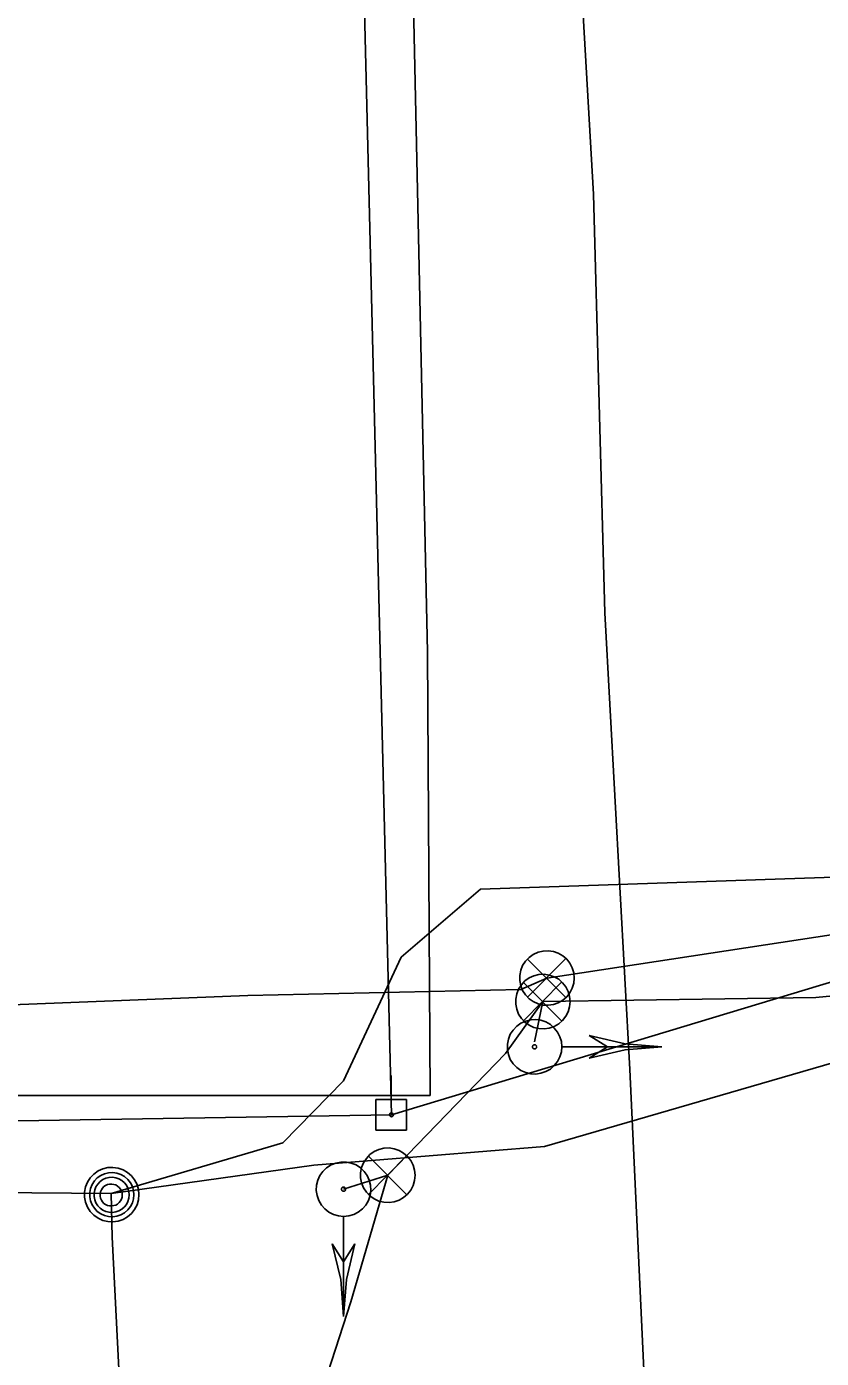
# Model space of a CAD drawing. Extents: x 596028 to 606371, y 330010 to 403088.
# Drawn here: x 601909.4 to 602005.5, y 387641.4 to 387802.5 of the extents above; entities that cross this region are included whole.
import ezdxf

# ---------------------------------------------------------------- set-up
doc = ezdxf.new("R2010")
doc.units = 0
for name, color, linetype in [('E_SIG', 7, 'Continuous'), ('E_SIG_Conduit', 7, 'Continuous'), ('E_UTL_E_UG', 7, 'Continuous'), ('E_UTL_EPowerPole', 7, 'Continuous'), ('E_UTL_G_UG', 7, 'Continuous'), ('E_UTL_MH', 7, 'Continuous'), ('E_UTL_Overhead', 7, 'Continuous'), ('E_UTL_T_UG', 7, 'Continuous')]:
    doc.layers.add(name, color=color, linetype=linetype)

msp = doc.modelspace()

# ---------------------------------------------------------------- linework, layer by layer
at = {"layer": 'E_SIG'}
for points in [[(601975.64, 387687.43), (601975.58, 387688.05), (601975.4, 387688.65), (601975.11, 387689.21), (601974.73, 387689.7), (601974.25, 387690.11), (601973.71, 387690.43), (601973.12, 387690.63), (601972.49, 387690.72), (601971.87, 387690.69), (601971.26, 387690.55), (601970.69, 387690.28), (601970.18, 387689.92), (601969.74, 387689.47), (601969.4, 387688.94), (601969.17, 387688.36), (601969.05, 387687.74), (601969.05, 387687.11), (601969.17, 387686.5), (601969.4, 387685.91), (601969.74, 387685.39), (601970.18, 387684.93), (601970.69, 387684.57), (601971.26, 387684.31), (601971.87, 387684.16), (601972.49, 387684.13), (601973.12, 387684.22), (601973.71, 387684.43), (601974.25, 387684.74), (601974.73, 387685.15), (601975.11, 387685.64), (601975.4, 387686.2), (601975.58, 387686.8), (601975.64, 387687.43)], [(601974.6, 387689.76), (601969.99, 387685.1)], [(601969.99, 387689.71), (601974.64, 387685.06)], [(601975.14, 387684.58), (601975.08, 387685.21), (601974.91, 387685.81), (601974.62, 387686.36), (601974.23, 387686.86), (601973.76, 387687.27), (601973.21, 387687.58), (601972.62, 387687.79), (601972, 387687.88), (601971.37, 387687.85), (601970.76, 387687.7), (601970.19, 387687.44), (601969.68, 387687.07), (601969.25, 387686.62), (601968.91, 387686.09), (601968.68, 387685.51), (601968.56, 387684.89), (601968.56, 387684.27), (601968.68, 387683.65), (601968.91, 387683.07), (601969.25, 387682.54), (601969.68, 387682.09), (601970.19, 387681.72), (601970.76, 387681.46), (601971.37, 387681.31), (601972, 387681.28), (601972.62, 387681.37), (601973.21, 387681.58), (601973.76, 387681.89), (601974.23, 387682.3), (601974.62, 387682.8), (601974.91, 387683.35), (601975.08, 387683.96), (601975.14, 387684.58)], [(601974.11, 387686.92), (601969.5, 387682.26)], [(601969.5, 387686.87), (601974.15, 387682.22)], [(601974.15, 387679.1), (601974.09, 387679.73), (601973.91, 387680.33), (601973.62, 387680.89), (601973.23, 387681.38), (601972.76, 387681.79), (601972.22, 387682.11), (601971.62, 387682.31), (601971, 387682.4), (601970.38, 387682.37), (601969.77, 387682.22), (601969.2, 387681.96), (601968.68, 387681.6), (601968.25, 387681.14), (601967.91, 387680.62), (601967.68, 387680.03), (601967.56, 387679.42), (601967.56, 387678.79), (601967.68, 387678.17), (601967.91, 387677.59), (601968.25, 387677.06), (601968.68, 387676.61), (601969.2, 387676.25), (601969.77, 387675.99), (601970.38, 387675.84), (601971, 387675.81), (601971.62, 387675.9), (601972.22, 387676.1), (601972.76, 387676.42), (601973.23, 387676.83), (601973.62, 387677.32), (601973.91, 387677.88), (601974.09, 387678.48), (601974.15, 387679.1)], [(601971.1, 387679.1), (601971.09, 387679.15), (601971.08, 387679.2), (601971.06, 387679.24), (601971.03, 387679.28), (601970.99, 387679.31), (601970.95, 387679.33), (601970.91, 387679.35), (601970.86, 387679.36), (601970.81, 387679.35), (601970.76, 387679.34), (601970.72, 387679.32), (601970.68, 387679.3), (601970.65, 387679.26), (601970.62, 387679.22), (601970.6, 387679.18), (601970.59, 387679.13), (601970.59, 387679.08), (601970.6, 387679.03), (601970.62, 387678.99), (601970.65, 387678.95), (601970.68, 387678.91), (601970.72, 387678.89), (601970.76, 387678.87), (601970.81, 387678.85), (601970.86, 387678.85), (601970.91, 387678.86), (601970.95, 387678.88), (601970.99, 387678.9), (601971.03, 387678.93), (601971.06, 387678.97), (601971.08, 387679.01), (601971.09, 387679.06), (601971.1, 387679.1)], [(601986.25, 387679.1), (601974.2, 387679.1)], [(601986.25, 387679.1), (601981.79, 387679.45), (601977.45, 387680.48)], [(601979.65, 387679.1), (601977.45, 387680.48)], [(601986.25, 387679.1), (601981.79, 387678.76), (601977.45, 387677.73)], [(601977.45, 387677.73), (601979.65, 387679.1)], [(601956.39, 387663.57), (601956.33, 387664.19), (601956.15, 387664.8), (601955.86, 387665.35), (601955.48, 387665.85), (601955, 387666.26), (601954.46, 387666.57), (601953.87, 387666.78), (601953.25, 387666.87), (601952.62, 387666.84), (601952.01, 387666.69), (601951.44, 387666.43), (601950.93, 387666.06), (601950.49, 387665.61), (601950.15, 387665.08), (601949.92, 387664.5), (601949.8, 387663.88), (601949.8, 387663.26), (601949.92, 387662.64), (601950.15, 387662.06), (601950.49, 387661.53), (601950.93, 387661.07), (601951.44, 387660.71), (601952.01, 387660.45), (601952.62, 387660.3), (601953.25, 387660.27), (601953.87, 387660.36), (601954.46, 387660.57), (601955, 387660.88), (601955.48, 387661.29), (601955.86, 387661.78), (601956.15, 387662.34), (601956.33, 387662.94), (601956.39, 387663.57)], [(601947.73, 387658.58), (601948.36, 387658.64), (601948.96, 387658.82), (601949.52, 387659.11), (601950.01, 387659.49), (601950.42, 387659.97), (601950.74, 387660.51), (601950.94, 387661.1), (601951.03, 387661.73), (601951, 387662.35), (601950.85, 387662.96), (601950.59, 387663.53), (601950.23, 387664.04), (601949.77, 387664.48), (601949.25, 387664.82), (601948.66, 387665.05), (601948.05, 387665.17), (601947.42, 387665.17), (601946.8, 387665.05), (601946.22, 387664.82), (601945.69, 387664.48), (601945.24, 387664.04), (601944.88, 387663.53), (601944.62, 387662.96), (601944.47, 387662.35), (601944.44, 387661.73), (601944.53, 387661.1), (601944.73, 387660.51), (601945.05, 387659.97), (601945.46, 387659.49), (601945.95, 387659.11), (601946.51, 387658.82), (601947.11, 387658.64), (601947.73, 387658.58)], [(601955.35, 387665.9), (601950.74, 387661.25)], [(601950.74, 387665.86), (601955.39, 387661.2)], [(601947.73, 387661.63), (601947.78, 387661.64), (601947.83, 387661.65), (601947.87, 387661.67), (601947.91, 387661.7), (601947.94, 387661.74), (601947.96, 387661.78), (601947.98, 387661.82), (601947.99, 387661.87), (601947.98, 387661.92), (601947.97, 387661.97), (601947.95, 387662.01), (601947.93, 387662.05), (601947.89, 387662.08), (601947.85, 387662.11), (601947.81, 387662.13), (601947.76, 387662.13), (601947.71, 387662.13), (601947.66, 387662.13), (601947.62, 387662.11), (601947.58, 387662.08), (601947.54, 387662.05), (601947.52, 387662.01), (601947.5, 387661.97), (601947.48, 387661.92), (601947.48, 387661.87), (601947.49, 387661.82), (601947.51, 387661.78), (601947.53, 387661.74), (601947.56, 387661.7), (601947.6, 387661.67), (601947.64, 387661.65), (601947.69, 387661.64), (601947.73, 387661.63)], [(601947.73, 387646.48), (601947.73, 387658.52)], [(601947.73, 387646.48), (601947.39, 387650.94), (601946.36, 387655.28)], [(601946.36, 387655.28), (601947.73, 387653.08)], [(601947.73, 387646.48), (601948.08, 387650.94), (601949.11, 387655.28)], [(601947.73, 387653.08), (601949.11, 387655.28)]]:
    msp.add_lwpolyline(points, dxfattribs=at)
at = {"layer": 'E_SIG_Conduit'}
msp.add_lwpolyline([(601968.83, 387526.44), (601965.7, 387533.46), (601964.85, 387545.34), (601963.48, 387551.71), (601961.65, 387553.69), (601959.16, 387556.52), (601950.94, 387595.45), (601941.67, 387626.85), (601948.6, 387648.25), (601953.09, 387663.57), (601967.34, 387678.3), (601971.84, 387684.58), (602004.88, 387685.08), (602035.5, 387688), (602067.91, 387665.59)], dxfattribs=at)
at = {"layer": 'E_UTL_E_UG'}
for points in [[(601971.84, 387684.58), (601970.82, 387679.72)], [(601953.09, 387663.57), (601947.74, 387661.88)]]:
    msp.add_lwpolyline(points, dxfattribs=at)
at = {"layer": 'E_UTL_EPowerPole'}
for points in [[(601953.5, 387672.73), (601953.5, 387675.64)], [(601955.34, 387672.73), (601951.65, 387672.73)], [(601951.65, 387672.73), (601951.65, 387669.04)], [(601955.34, 387669.04), (601955.34, 387672.73)], [(601953.77, 387670.89), (601953.76, 387670.93), (601953.75, 387670.98), (601953.73, 387671.02), (601953.7, 387671.05), (601953.67, 387671.08), (601953.63, 387671.1), (601953.59, 387671.12), (601953.54, 387671.13), (601953.5, 387671.12), (601953.45, 387671.11), (601953.41, 387671.09), (601953.37, 387671.07), (601953.34, 387671.03), (601953.32, 387671), (601953.3, 387670.95), (601953.29, 387670.91), (601953.29, 387670.86), (601953.3, 387670.82), (601953.32, 387670.78), (601953.34, 387670.74), (601953.37, 387670.71), (601953.41, 387670.68), (601953.45, 387670.66), (601953.5, 387670.65), (601953.54, 387670.65), (601953.59, 387670.66), (601953.63, 387670.67), (601953.67, 387670.69), (601953.7, 387670.72), (601953.73, 387670.76), (601953.75, 387670.8), (601953.76, 387670.84), (601953.77, 387670.89)], [(601951.65, 387669.04), (601955.34, 387669.04)]]:
    msp.add_lwpolyline(points, dxfattribs=at)
at = {"layer": 'E_UTL_G_UG'}
msp.add_lwpolyline([(602003.89, 387128.32), (602000.53, 387212.86), (601999.03, 387287.98), (601996.78, 387350), (601993.81, 387417.14), (601989.79, 387549.55), (601987.82, 387559.56), (601982.37, 387676.37), (601979.36, 387731.61), (601977.96, 387782.25), (601973.78, 387854.95), (601971.4, 387882.88), (601959.06, 387893.88), (601947.92, 388034.9), (601947.76, 388044.12), (601950, 388048.88), (601963.04, 388065.72), (601966.96, 388089.3), (601965.26, 388119.24), (601959.85, 388250.73)], dxfattribs=at)
at = {"layer": 'E_UTL_MH'}
for points in [[(601922.98, 387661.23), (601922.93, 387661.85), (601922.75, 387662.45), (601922.46, 387663.01), (601922.07, 387663.51), (601921.6, 387663.92), (601921.06, 387664.23), (601920.46, 387664.43), (601919.84, 387664.52), (601919.22, 387664.49), (601918.61, 387664.35), (601918.03, 387664.09), (601917.52, 387663.72), (601917.09, 387663.27), (601916.75, 387662.74), (601916.52, 387662.16), (601916.4, 387661.54), (601916.4, 387660.91), (601916.52, 387660.3), (601916.75, 387659.72), (601917.09, 387659.19), (601917.52, 387658.73), (601918.03, 387658.37), (601918.61, 387658.11), (601919.22, 387657.96), (601919.84, 387657.93), (601920.46, 387658.02), (601921.06, 387658.23), (601921.6, 387658.54), (601922.07, 387658.95), (601922.46, 387659.44), (601922.75, 387660), (601922.93, 387660.6), (601922.98, 387661.23)], [(601922.37, 387661.22), (601922.32, 387661.73), (601922.18, 387662.22), (601921.94, 387662.67), (601921.63, 387663.07), (601921.25, 387663.4), (601920.8, 387663.66), (601920.32, 387663.82), (601919.82, 387663.9), (601919.31, 387663.87), (601918.82, 387663.75), (601918.35, 387663.54), (601917.94, 387663.25), (601917.59, 387662.88), (601917.31, 387662.45), (601917.12, 387661.98), (601917.03, 387661.48), (601917.03, 387660.97), (601917.12, 387660.47), (601917.31, 387660), (601917.59, 387659.57), (601917.94, 387659.2), (601918.35, 387658.91), (601918.82, 387658.69), (601919.31, 387658.57), (601919.82, 387658.55), (601920.32, 387658.62), (601920.8, 387658.79), (601921.25, 387659.04), (601921.63, 387659.38), (601921.94, 387659.78), (601922.18, 387660.23), (601922.32, 387660.72), (601922.37, 387661.22)], [(601921.81, 387661.19), (601921.77, 387661.6), (601921.65, 387661.99), (601921.47, 387662.35), (601921.22, 387662.66), (601920.91, 387662.93), (601920.56, 387663.13), (601920.18, 387663.26), (601919.78, 387663.32), (601919.37, 387663.3), (601918.98, 387663.21), (601918.61, 387663.04), (601918.28, 387662.8), (601918, 387662.51), (601917.78, 387662.17), (601917.63, 387661.79), (601917.56, 387661.4), (601917.56, 387660.99), (601917.63, 387660.6), (601917.78, 387660.22), (601918, 387659.88), (601918.28, 387659.59), (601918.61, 387659.35), (601918.98, 387659.18), (601919.37, 387659.09), (601919.78, 387659.07), (601920.18, 387659.13), (601920.56, 387659.26), (601920.91, 387659.46), (601921.22, 387659.73), (601921.47, 387660.04), (601921.65, 387660.4), (601921.77, 387660.79), (601921.81, 387661.19)], [(601920.95, 387661.18), (601920.93, 387661.43), (601920.86, 387661.67), (601920.74, 387661.9), (601920.58, 387662.1), (601920.39, 387662.26), (601920.17, 387662.39), (601919.93, 387662.47), (601919.68, 387662.51), (601919.43, 387662.5), (601919.18, 387662.44), (601918.95, 387662.33), (601918.75, 387662.19), (601918.57, 387662), (601918.44, 387661.79), (601918.34, 387661.55), (601918.29, 387661.31), (601918.29, 387661.05), (601918.34, 387660.8), (601918.44, 387660.57), (601918.57, 387660.36), (601918.75, 387660.17), (601918.95, 387660.03), (601919.18, 387659.92), (601919.43, 387659.86), (601919.68, 387659.85), (601919.93, 387659.89), (601920.17, 387659.97), (601920.39, 387660.09), (601920.58, 387660.26), (601920.74, 387660.46), (601920.86, 387660.68), (601920.93, 387660.93), (601920.95, 387661.18)]]:
    msp.add_lwpolyline(points, dxfattribs=at)
at = {"layer": 'E_UTL_Overhead'}
for points in [[(601953.53, 387670.89), (601949.39, 387840.25), (601950.69, 387842.63), (601951.95, 387930.26), (601948.47, 388059.26), (601948.33, 388060.67), (601945.47, 388290.32), (601945.41, 388292.15), (601941.26, 388520.59), (601938.19, 388748.98), (601936.15, 388979.91), (601934.3, 389201.38), (601932.82, 389435.42), (601930.07, 389635.6), (601928.54, 389846.16), (601927.53, 389848.31), (601926.21, 390055.05), (601926.13, 390056.48), (601925.67, 390136.2)], [(601679.46, 387668.8), (601757.83, 387668.55), (601827.61, 387668.89), (601953.53, 387670.89), (602054.47, 387701.35), (602169.29, 387703.85), (602308.2, 387704.25), (602422.23, 387704.14), (602681.73, 387663.43), (602959.06, 387666.83), (603184.16, 387699.44), (603373.03, 387663.52)]]:
    msp.add_lwpolyline(points, dxfattribs=at)
at = {"layer": 'E_UTL_T_UG'}
for points in [[(601919.6, 387661.36), (601944.14, 387664.78), (601972.03, 387667.03), (602033.31, 387684.85), (602040.09, 387687.95), (602037.87, 387749.39), (602028.26, 387842.77), (602029.38, 387862.77), (602028.58, 387915.23), (602023.65, 387923.26)], [(601958.2, 387673.23), (601957.9, 387726.85), (601957.04, 387765.94), (601955.92, 387818.18), (601955.35, 387839.36), (601952.28, 387843.05), (601950.69, 387842.63)], [(601671.56, 387658.34), (601845.43, 387661.83), (601866.75, 387661.8), (601919.6, 387661.36), (601944.14, 387664.78), (601972.03, 387667.03), (602033.31, 387684.85), (602045.64, 387687.59), (602050.22, 387690.07), (602059.28, 387686.24), (602096.19, 387685.53), (602152.62, 387688.03), (602203.77, 387684.81), (602227.61, 387683.02), (602282.52, 387682.73), (602324.33, 387688.63), (602370.49, 387690.02), (602414.71, 387690.76), (602422.64, 387701.18), (602447.51, 387703.32), (602511.34, 387705.1), (603115.79, 387709.88)], [(601663.01, 387682.33), (601723.47, 387680.25), (601757.52, 387674.93), (601841.32, 387681.58), (601936.14, 387685.3), (601969.18, 387686.04), (601972.34, 387687.43), (602031.32, 387696.4), (602054.18, 387695.86), (602057.04, 387701.9)], [(601919.6, 387661.36), (601940.37, 387667.48), (601947.71, 387675.01), (601954.72, 387689.95), (601964.29, 387698.18), (602030.83, 387700.44), (602057.04, 387701.9)], [(601919.6, 387661.36), (601944.14, 387664.78), (601972.03, 387667.03), (602033.31, 387684.85), (602045.85, 387686.79)], [(601660.07, 387671.82), (601684.78, 387673.21), (601719.22, 387671.51), (601757.62, 387670.25), (601843.56, 387673.23), (601958.2, 387673.23)], [(601968.64, 387186.34), (601986.37, 387184.64), (601983.47, 387209.17), (601983.03, 387215.15), (601981.17, 387252.53), (601977.87, 387309.34), (601975.1, 387362.54), (601973.29, 387385.82), (601971.99, 387396.25), (601971.18, 387405.06), (601968.64, 387448.66), (601966.82, 387473.83), (601965.35, 387492.5), (601962.07, 387512.39), (601959.56, 387520.06), (601952.69, 387536.43), (601949.23, 387544.66), (601938.04, 387563.37), (601936.24, 387566.37), (601924.95, 387581.33), (601921.22, 387626.61), (601919.72, 387656.08), (601919.6, 387661.36)]]:
    msp.add_lwpolyline(points, dxfattribs=at)

doc.saveas('drawing.dxf')
